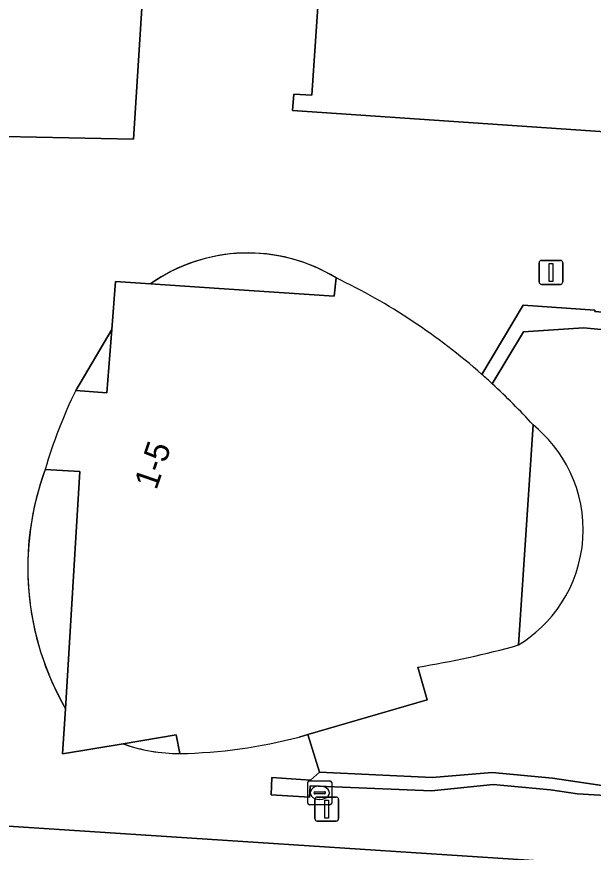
# Model space of a CAD drawing. Extents: x 161848 to 162726, y 385382 to 386521.
# Drawn here: x 162096.73 to 162120.75, y 385590.01 to 385624.8 of the extents above; entities that cross this region are included whole.
import ezdxf

# ---------------------------------------------------------------- set-up
doc = ezdxf.new("R2010")
doc.units = 0
for name, color, linetype in [('IMGEO_Erf', 7, 'Continuous'), ('IMGEO_Groenvoorziening', 7, 'Continuous'), ('IMGEO_Hek', 7, 'Continuous'), ('IMGEO_Kolk', 7, 'Continuous'), ('IMGEO_Lichtmast', 7, 'Continuous'), ('IMGEO_Pand', 7, 'Continuous'), ('IMGEO_Pand_nummerreeks', 7, 'Continuous'), ('IMGEO_Pand_overbouw', 7, 'Continuous'), ('IMGEO_Rijbaan_lokaal_open', 7, 'Continuous'), ('IMGEO_Voetpad_open', 7, 'Continuous')]:
    doc.layers.add(name, color=color, linetype=linetype)

msp = doc.modelspace()

# ---------------------------------------------------------------- linework, layer by layer
at = {"layer": 'IMGEO_Erf'}
for points in [[(162102.307, 385613.675), (162105.158, 385613.481), (162109.952, 385613.155), (162110.03, 385613.923)], [(162124.855, 385601.765), (162124.882, 385601.837), (162125.756, 385604.195), (162125.806, 385604.33), (162125.101, 385606.695), (162125.687, 385609.117), (162126.143, 385611.552), (162125.344, 385611.671), (162122.819, 385611.6), (162120.333, 385611.847), (162117.833, 385611.681), (162116.538, 385609.513)], [(162118.238, 385607.8), (162117.634, 385598.639)], [(162098.765, 385595.977), (162099.19, 385603.114), (162099.354, 385605.864), (162097.917, 385605.949)], [(162113.434, 385597.719), (162113.83, 385596.355), (162108.853, 385594.909), (162109.348, 385593.347), (162114.039, 385593.126), (162116.535, 385593.323), (162119.042, 385593.097), (162121.475, 385592.736), (162124.018, 385592.662), (162125.365, 385594.863), (162124.982, 385596.886), (162124.353, 385599.311), (162124.855, 385601.765)], [(162103.525, 385594.116), (162103.372, 385594.891), (162101.162, 385594.526)]]:
    msp.add_lwpolyline(points, dxfattribs=at)
msp.add_lwpolyline([(162100.686, 385611.775), (162099.189, 385609.237), (162100.477, 385609.142)], close=True, dxfattribs=at)
for centre, radius, start, end in [((162106.357, 385607.94), 7.021, 58.4527, 125.2258), ((162098.414, 385589.827), 26.758, 42.1971, 47.3664), ((162108.963, 385601.866), 11.776, 159.7146, 210.0066), ((162107.879, 385633.124), 35.838, 278.9164, 285.7944), ((162103.498, 385600.975), 6.859, 250.0885, 270.2249)]:
    msp.add_arc(centre, radius, start, end, dxfattribs=at)
at = {"layer": 'IMGEO_Groenvoorziening'}
for points in [[(162116.538, 385609.513), (162117.833, 385611.681), (162120.333, 385611.847), (162122.819, 385611.6), (162125.344, 385611.671), (162126.143, 385611.552), (162125.687, 385609.117), (162125.101, 385606.695), (162125.806, 385604.33), (162125.756, 385604.195), (162126.251, 385604.165), (162126.279, 385604.587), (162125.564, 385606.451), (162125.609, 385607.057), (162126.226, 385608.654), (162126.374, 385609.705), (162126.689, 385610.753), (162126.883, 385610.992), (162126.967, 385612.02), (162120.806, 385612.528), (162120.807, 385612.551), (162120.809, 385612.574), (162117.824, 385612.781), (162116.105, 385609.903)], [(162121.475, 385592.736), (162119.042, 385593.097), (162116.535, 385593.323), (162114.039, 385593.126), (162109.348, 385593.347), (162108.972, 385593.015), (162107.362, 385593.12), (162107.328, 385592.402), (162108.928, 385592.301), (162108.958, 385592.775), (162114.012, 385592.57), (162116.574, 385592.825), (162118.969, 385592.602), (162120.095, 385592.435), (162122.629, 385592.281)]]:
    msp.add_lwpolyline(points, dxfattribs=at)
msp.add_arc((162089.96, 385580.441), 39.39, 47.567, 48.4147, dxfattribs=at)
at = {"layer": 'IMGEO_Hek'}
msp.add_lwpolyline([(162116.538, 385609.513), (162117.833, 385611.681), (162120.333, 385611.847), (162122.819, 385611.6), (162125.344, 385611.671), (162126.143, 385611.552), (162125.687, 385609.117), (162125.101, 385606.695), (162125.806, 385604.33), (162124.855, 385601.765), (162124.353, 385599.311), (162124.982, 385596.886), (162125.365, 385594.863), (162124.018, 385592.662), (162121.475, 385592.736), (162119.042, 385593.097), (162116.535, 385593.323), (162114.039, 385593.126), (162109.348, 385593.347), (162108.853, 385594.909)], dxfattribs=at)
at = {"layer": 'IMGEO_Kolk'}
for p, q in [((162108.925, 385592.982), (162109.777, 385592.982)), ((162108.85, 385592.056), (162108.85, 385592.908)), ((162109.338, 385592.762), (162109.363, 385592.762)), ((162109.851, 385592.908), (162109.851, 385592.056)), ((162109.109, 385592.476), (162109.109, 385592.488)), ((162109.547, 385592.439), (162109.149, 385592.439)), ((162109.152, 385592.525), (162109.55, 385592.525)), ((162109.593, 385592.488), (162109.593, 385592.476)), ((162109.777, 385591.982), (162108.925, 385591.982)), ((162109.361, 385592.202), (162109.336, 385592.202))]:
    msp.add_line(p, q, dxfattribs=at)
for points in [[(162108.925, 385592.982), (162109.777, 385592.982)], [(162108.85, 385592.056), (162108.85, 385592.908)], [(162109.851, 385592.908), (162109.851, 385592.056)], [(162109.777, 385591.982), (162108.925, 385591.982)]]:
    msp.add_lwpolyline(points, dxfattribs=at)
for centre, radius, start, end in [((162108.927, 385592.906), 0.0765, 91.552, 178.448), ((162108.927, 385592.906), 0.0765, 91.552, 178.448), ((162109.775, 385592.906), 0.0765, 1.552, 88.448), ((162109.775, 385592.906), 0.0765, 1.552, 88.448), ((162109.149, 385592.485), 0.0403, 85.8775, 175.7526), ((162109.146, 385592.475), 0.0366, 178.938, 274.7102), ((162109.55, 385592.482), 0.043, 264.8664, 352.4533), ((162109.554, 385592.487), 0.0386, 1.7309, 96.639), ((162108.927, 385592.058), 0.0765, 181.552, 268.448), ((162108.927, 385592.058), 0.0765, 181.552, 268.448), ((162109.775, 385592.058), 0.0765, 271.552, 358.448), ((162109.775, 385592.058), 0.0765, 271.552, 358.448)]:
    msp.add_arc(centre, radius, start, end, dxfattribs=at)
for centre, major_axis, ratio, start_param, end_param in [((162109.337, 385592.482), (-0.387, 0.002), 0.722429, 4.712389, 7.853982), ((162109.362, 385592.482), (-0.39, 0.002), 0.717154, 1.570796, 4.712389)]:
    msp.add_ellipse(centre, major_axis=major_axis, ratio=ratio, start_param=start_param, end_param=end_param, dxfattribs=at)
at = {"layer": 'IMGEO_Lichtmast'}
for p, q in [((162118.488, 385613.752), (162118.488, 385614.552)), ((162118.488, 385614.552), (162118.488, 385613.752)), ((162118.588, 385614.652), (162119.378, 385614.652)), ((162119.378, 385614.652), (162118.588, 385614.652)), ((162119.478, 385614.552), (162119.478, 385613.752)), ((162119.478, 385613.752), (162119.478, 385614.552)), ((162119.378, 385613.652), (162118.588, 385613.652)), ((162118.588, 385613.652), (162119.378, 385613.652)), ((162109.247, 385592.307), (162110.037, 385592.307)), ((162110.037, 385592.307), (162109.247, 385592.307)), ((162109.147, 385591.407), (162109.147, 385592.207)), ((162109.147, 385592.207), (162109.147, 385591.407)), ((162110.137, 385592.207), (162110.137, 385591.407)), ((162110.137, 385591.407), (162110.137, 385592.207)), ((162110.037, 385591.307), (162109.247, 385591.307)), ((162109.247, 385591.307), (162110.037, 385591.307))]:
    msp.add_line(p, q, dxfattribs=at)
for points in [[(162118.908, 385614.527), (162119.058, 385614.527), (162119.058, 385613.777), (162118.908, 385613.777), (162118.908, 385614.527)], [(162109.567, 385592.182), (162109.717, 385592.182), (162109.717, 385591.432), (162109.567, 385591.432), (162109.567, 385592.182)]]:
    msp.add_lwpolyline(points, dxfattribs=at)
for centre, start, end in [((162118.588, 385614.552), 90, 180), ((162118.588, 385614.552), 90, 180), ((162119.378, 385614.552), 0, 90), ((162119.378, 385614.552), 360, 90), ((162118.588, 385613.752), 180, 270), ((162118.588, 385613.752), 180, 270), ((162119.378, 385613.752), 270, 0), ((162119.378, 385613.752), 270, 0), ((162109.247, 385592.207), 90, 180), ((162109.247, 385592.207), 90, 180), ((162110.037, 385592.207), 0, 90), ((162110.037, 385592.207), 360, 90), ((162109.247, 385591.407), 180, 270), ((162109.247, 385591.407), 180, 270), ((162110.037, 385591.407), 270, 0), ((162110.037, 385591.407), 270, 0)]:
    msp.add_arc(centre, 0.1, start, end, dxfattribs=at)
at = {"layer": 'IMGEO_Pand'}
msp.add_lwpolyline([(162108.923, 385628.773), (162108.891, 385628.324), (162109.482, 385628.284), (162109.02, 385621.523), (162108.268, 385621.567), (162108.214, 385620.888), (162128.151, 385619.532), (162128.198, 385620.23), (162126.851, 385620.322), (162127.314, 385627.116), (162128.661, 385627.024), (162128.708, 385627.723), (162125.775, 385627.922), (162126.01, 385631.374), (162128.943, 385631.175), (162128.99, 385631.873), (162127.61, 385631.967), (162128.097, 385638.744), (162129.454, 385638.65), (162129.484, 385639.013), (162109.714, 385640.396), (162108.833, 385628.78)], close=True, dxfattribs=at)
for points in [[(162110.03, 385613.923), (162109.952, 385613.155), (162105.158, 385613.481), (162102.307, 385613.675), (162100.845, 385613.776), (162100.686, 385611.775), (162100.477, 385609.142), (162099.189, 385609.237)], [(162117.634, 385598.639), (162118.238, 385607.8)], [(162097.917, 385605.949), (162099.354, 385605.864), (162099.19, 385603.114), (162098.765, 385595.977), (162098.638, 385594.11), (162101.162, 385594.526), (162103.372, 385594.891), (162103.525, 385594.116)], [(162108.493, 385594.804), (162108.853, 385594.909), (162113.83, 385596.355), (162113.434, 385597.719)]]:
    msp.add_lwpolyline(points, dxfattribs=at)
for centre, radius, start, end in [((162098.491, 385589.885), 26.665, 48.6553, 64.3573), ((162089.96, 385580.441), 39.39, 47.567, 48.4147), ((162098.414, 385589.827), 26.758, 42.1971, 47.3664), ((162116.747, 385600.555), 19.587, 153.6872, 164.0137), ((162107.879, 385633.124), 35.838, 278.9164, 285.7944), ((162103.092, 385615.522), 21.411, 271.1584, 284.6107)]:
    msp.add_arc(centre, radius, start, end, dxfattribs=at)
at = {"layer": 'IMGEO_Pand_overbouw'}
for points in [[(162110.03, 385613.923), (162109.606, 385614.164), (162109.157, 385614.378), (162108.687, 385614.562), (162108.199, 385614.714), (162107.695, 385614.832), (162107.18, 385614.912), (162106.657, 385614.954), (162106.131, 385614.957), (162105.606, 385614.92), (162105.087, 385614.845), (162104.578, 385614.731), (162104.083, 385614.582), (162103.605, 385614.399), (162103.148, 385614.185), (162102.715, 385613.942), (162102.307, 385613.675), (162105.158, 385613.481), (162109.952, 385613.155)], [(162100.686, 385611.775), (162099.189, 385609.237), (162100.477, 385609.142)], [(162117.634, 385598.639), (162117.878, 385598.797), (162118.12, 385598.972), (162118.358, 385599.164), (162118.59, 385599.374), (162118.814, 385599.601), (162119.03, 385599.846), (162119.235, 385600.108), (162119.427, 385600.386), (162119.604, 385600.681), (162119.766, 385600.99), (162119.909, 385601.312), (162120.033, 385601.646), (162120.137, 385601.99), (162120.218, 385602.343), (162120.277, 385602.701), (162120.313, 385603.063), (162120.325, 385603.427), (162120.314, 385603.79), (162120.279, 385604.15), (162120.222, 385604.505), (162120.142, 385604.853), (162120.042, 385605.191), (162119.923, 385605.518), (162119.786, 385605.833), (162119.632, 385606.135), (162119.463, 385606.421), (162119.281, 385606.692), (162119.089, 385606.947), (162118.886, 385607.186), (162118.676, 385607.407), (162118.459, 385607.612), (162118.238, 385607.8)], [(162097.917, 385605.949), (162097.715, 385605.354), (162097.543, 385604.742), (162097.403, 385604.116), (162097.297, 385603.478), (162097.226, 385602.832), (162097.19, 385602.179), (162097.191, 385601.524), (162097.229, 385600.868), (162097.302, 385600.216), (162097.412, 385599.57), (162097.557, 385598.933), (162097.737, 385598.308), (162097.949, 385597.697), (162098.193, 385597.104), (162098.465, 385596.53), (162098.765, 385595.977), (162099.19, 385603.114), (162099.354, 385605.864)], [(162101.162, 385594.526), (162101.446, 385594.43), (162101.736, 385594.346), (162102.029, 385594.275), (162102.325, 385594.217), (162102.624, 385594.172), (162102.924, 385594.14), (162103.224, 385594.122), (162103.525, 385594.116), (162103.372, 385594.891)]]:
    msp.add_lwpolyline(points, close=True, dxfattribs=at)
at = {"layer": 'IMGEO_Rijbaan_lokaal_open'}
msp.add_lwpolyline([(162101.971, 385625.611), (162028.926, 385630.337), (162028.532, 385624.17), (162034.529, 385623.787), (162032.666, 385595.254), (162038.406, 385594.88), (162040.269, 385623.421), (162050.597, 385622.756), (162048.733, 385594.205), (162054.943, 385593.8), (162056.808, 385622.355), (162067.144, 385621.687), (162065.28, 385593.125), (162071.227, 385592.737), (162073.093, 385621.302), (162083.384, 385620.637), (162081.518, 385592.065), (162087.578, 385591.669), (162089.444, 385620.246), (162096.199, 385619.809), (162101.588, 385619.691)], close=True, dxfattribs=at)
msp.add_lwpolyline([(162165.097, 385586.64), (162130.155, 385588.889), (162094.025, 385591.248), (162087.578, 385591.669), (162081.518, 385592.065), (162071.227, 385592.737), (162065.28, 385593.125), (162054.943, 385593.8), (162048.733, 385594.205), (162038.406, 385594.88), (162032.666, 385595.254), (162026.711, 385595.643), (162020.337, 385596.068), (162020.024, 385589.221), (162023.178, 385588.988), (162091.06, 385584.457)], dxfattribs=at)
at = {"layer": 'IMGEO_Voetpad_open'}
for points in [[(162133.326, 385619.17), (162132.789, 385619.217), (162133.347, 385627.413), (162128.708, 385627.723), (162128.661, 385627.024), (162127.314, 385627.116), (162126.851, 385620.322), (162128.198, 385620.23), (162128.151, 385619.532), (162108.214, 385620.888), (162108.268, 385621.567), (162109.02, 385621.523), (162109.482, 385628.284), (162108.891, 385628.324), (162108.923, 385628.773), (162108.833, 385628.78), (162102.206, 385629.243), (162101.971, 385625.611), (162101.588, 385619.691), (162096.199, 385619.809), (162094.025, 385591.248), (162130.155, 385588.889)], [(162099.189, 385609.237), (162100.686, 385611.775), (162100.845, 385613.776), (162102.307, 385613.675)], [(162116.105, 385609.903), (162117.824, 385612.781), (162120.809, 385612.574), (162120.807, 385612.551), (162120.806, 385612.528), (162126.967, 385612.02), (162126.883, 385610.992), (162126.689, 385610.753), (162126.374, 385609.705), (162126.226, 385608.654), (162125.609, 385607.057), (162125.564, 385606.451), (162126.279, 385604.587), (162126.251, 385604.165), (162125.756, 385604.195)], [(162125.756, 385604.195), (162124.882, 385601.837), (162125.386, 385601.797), (162124.838, 385599.412), (162125.4, 385597.273), (162125.904, 385595.006), (162125.891, 385594.584), (162125.609, 385593.854), (162124.434, 385591.998), (162122.632, 385592.121), (162122.629, 385592.281), (162120.095, 385592.435), (162118.969, 385592.602), (162116.574, 385592.825), (162114.012, 385592.57), (162108.958, 385592.775), (162108.928, 385592.301), (162107.328, 385592.402), (162107.362, 385593.12), (162108.972, 385593.015), (162109.348, 385593.347), (162108.853, 385594.909), (162108.493, 385594.804)], [(162101.162, 385594.526), (162098.638, 385594.11), (162098.765, 385595.977)]]:
    msp.add_lwpolyline(points, dxfattribs=at)
for centre, radius, start, end in [((162106.357, 385607.94), 7.021, 58.4527, 125.2258), ((162098.491, 385589.885), 26.665, 48.6553, 64.3573), ((162116.747, 385600.555), 19.587, 153.6872, 164.0137), ((162108.963, 385601.866), 11.776, 159.7146, 210.0066), ((162103.092, 385615.522), 21.411, 271.1584, 284.6107), ((162103.498, 385600.975), 6.859, 250.0885, 270.2249)]:
    msp.add_arc(centre, radius, start, end, dxfattribs=at)

# ---------------------------------------------------------------- texts
at = {"layer": 'IMGEO_Pand_nummerreeks'}
msp.add_text('1-5', height=1, rotation=71.0926, dxfattribs=at).set_placement((162102.545, 385605.06))

doc.saveas('drawing.dxf')
